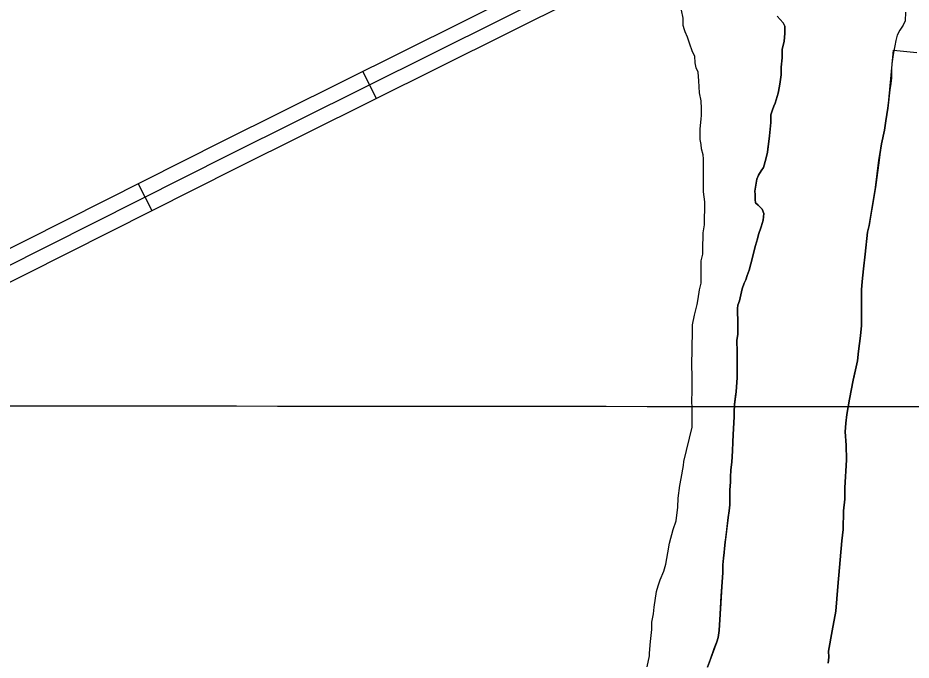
# Model space of a CAD drawing. Extents: x 3219052 to 3256913, y 800770 to 826146.
# Drawn here: x 3245028 to 3245918, y 818026 to 818666 of the extents above; entities that cross this region are included whole.
import ezdxf

# ---------------------------------------------------------------- set-up
doc = ezdxf.new("R2010")
doc.units = 0
for name, color, linetype in [('V-GRID-MAJR', 7, 'Continuous'), ('V-ROAD-CNTR', 7, 'Continuous'), ('V-SITE-VEGE', 7, 'Continuous'), ('V-TOPO-SHOR', 7, 'Continuous')]:
    doc.layers.add(name, color=color, linetype=linetype)

msp = doc.modelspace()

# ---------------------------------------------------------------- linework, layer by layer
at = {"layer": 'V-GRID-MAJR'}
msp.add_spline([(3223238.921, 818307.868), (3228474.772, 818299.872), (3233710.625, 818292.637), (3238946.4790000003, 818286.164), (3244182.3340000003, 818280.452), (3249418.1890000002, 818275.502), (3254654.045, 818271.314), (3254654.046, 818271.314)], degree=3, dxfattribs=at)
at = {"layer": 'V-ROAD-CNTR'}
for p, q in [((3245371.74721941, 818612.7377471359), (3245385.1341926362, 818585.8908008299)), ((3245148.138666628, 818500.7999710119), (3245161.6376396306, 818474.0090245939))]:
    msp.add_line(p, q, dxfattribs=at)
for points in [[(3243606.059750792, 817722.97752666), (3244044.145874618, 817943.1360863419), (3244645.06867277, 818247.334477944), (3245232.0664987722, 818543.08588644), (3245591.2137804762, 818722.1755282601)], [(3245577.072808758, 818698.3625758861), (3245238.7874853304, 818529.67591326), (3244651.830659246, 818233.945504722), (3244050.9008611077, 817929.743113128), (3243593.981774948, 817700.119572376), (3242969.126024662, 817384.22820416), (3242177.506607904, 816984.9560027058), (3241528.222906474, 816651.390669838), (3240737.452488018, 816256.9384587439), (3240705.323552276, 816243.823484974), (3240677.9566070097, 816235.17050228), (3240641.8006793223, 816223.6485253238)], [(3240649.4076641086, 816210.329551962), (3240682.4945979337, 816220.873530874), (3240710.427542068, 816229.7055132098), (3240743.643475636, 816243.2644860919), (3241534.9978929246, 816638.007696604), (3242184.311594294, 816971.5880294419), (3242975.88701114, 817370.8382309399), (3243600.733761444, 817686.724599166), (3244057.6558475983, 817916.3501399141), (3244658.5926457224, 818220.5565314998), (3245245.508471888, 818516.2659400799), (3245583.7667953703, 818684.9386027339)]]:
    msp.add_lwpolyline(points, dxfattribs=at)
at = {"layer": 'V-SITE-VEGE'}
for p, q in [((3245895.491, 818584.033), (3245900.131, 818633.873)), ((3245900.131, 818633.873), (3245923.3540000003, 818631.599)), ((3245894.632, 818576.219), (3245895.491, 818584.033)), ((3245892.664, 818563.344), (3245894.632, 818576.219)), ((3245891.1920000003, 818554.281), (3245892.664, 818563.344)), ((3245888.2630000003, 818540.4550000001), (3245891.1920000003, 818554.281)), ((3245886.785, 818529.963), (3245888.2630000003, 818540.4550000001)), ((3245885.801, 818524.2390000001), (3245886.785, 818529.963)), ((3245882.336, 818497.056), (3245885.801, 818524.2390000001)), ((3245879.889, 818483.228), (3245882.336, 818497.056)), ((3245875.961, 818459.385), (3245879.889, 818483.228)), ((3245874.499, 818452.711), (3245875.961, 818459.385)), ((3245872.0100000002, 818430.77), (3245874.499, 818452.711)), ((3245870.511, 818415.984), (3245872.0100000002, 818430.77)), ((3245869.022, 818403.581), (3245870.511, 818415.984)), ((3245868.504, 818394.9940000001), (3245869.022, 818403.581)), ((3245868.342, 818359.68), (3245868.504, 818394.9940000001)), ((3245867.341, 818349.1860000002), (3245868.342, 818359.68)), ((3245865.36, 818333.927), (3245867.341, 818349.1860000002)), ((3245864.363, 818324.385), (3245865.36, 818333.927)), ((3245859.98, 818305.316), (3245864.363, 818324.385)), ((3245856.552, 818286.241), (3245859.98, 818305.316)), ((3245853.617, 818270.985), (3245856.552, 818286.241)), ((3245852.624, 818262.398), (3245853.617, 818270.985)), ((3245852.108, 818253.813), (3245852.624, 818262.398)), ((3245852.999, 818240.446), (3245852.108, 818253.813)), ((3245853.4080000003, 818225.6510000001), (3245852.999, 818240.446)), ((3245851.85, 818197.978), (3245853.4080000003, 818225.6510000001)), ((3245851.799, 818186.5260000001), (3245851.85, 818197.978)), ((3245850.3140000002, 818175.078), (3245851.799, 818186.5260000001)), ((3245850.2260000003, 818156.4670000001), (3245850.3140000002, 818175.078)), ((3245848.7430000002, 818145.019), (3245850.2260000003, 818156.4670000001)), ((3245844.717, 818099.703), (3245848.7430000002, 818145.019)), ((3245842.693, 818074.8960000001), (3245844.717, 818099.703)), ((3245839.2630000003, 818055.345), (3245842.693, 818074.8960000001)), ((3245835.353, 818035.3200000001), (3245839.2630000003, 818055.345)), ((3245835.298, 818023.39), (3245835.802, 818029.115)), ((3245835.802, 818029.115), (3245835.353, 818035.3200000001))]:
    msp.add_line(p, q, dxfattribs=at)
for points in [[(3245705.62, 818386.196), (3245707.161, 818395.287), (3245708.6950000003, 818401.853), (3245708.715, 818408.926), (3245708.756, 818424.086), (3245710.292, 818430.652), (3245710.321, 818440.759), (3245710.841, 818446.3150000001), (3245710.855, 818451.873), (3245711.887, 818459.956), (3245711.906, 818466.019), (3245712.44, 818476.123), (3245712.4590000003, 818482.693), (3245710.97, 818492.804), (3245711.019, 818510.491), (3245711.062, 818525.65), (3245710.568, 818529.6950000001), (3245709.069, 818535.761), (3245708.576, 818539.808), (3245707.578, 818544.862), (3245707.607, 818555.473), (3245708.645, 818565.072), (3245709.161, 818569.113), (3245709.18, 818575.683), (3245708.697, 818583.262), (3245707.202, 818591.3520000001), (3245706.225, 818603.482), (3245705.7430000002, 818612.076), (3245703.734, 818616.123), (3245702.739, 818621.179), (3245702.252, 818627.7490000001), (3245700.242, 818632.304), (3245697.234, 818640.9010000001), (3245695.231, 818646.9720000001), (3245692.716, 818652.032), (3245692.216, 818654.056), (3245690.713, 818658.606), (3245690.734, 818665.6780000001), (3245689.241, 818673.772)], [(3245784.3370000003, 818667.876), (3245790.5100000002, 818661.166), (3245791.929, 818657.8200000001), (3245791.895, 818650.66), (3245791.38, 818642.55), (3245789.435, 818634.446), (3245789.398, 818626.334), (3245788.399, 818616.794), (3245788.364, 818609.159), (3245787.379, 818602.483), (3245786.881, 818598.1900000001), (3245785.417, 818591.037), (3245782.506, 818581.03), (3245781.063, 818578.1730000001), (3245779.613, 818574.362), (3245778.159, 818569.596), (3245778.124, 818561.961), (3245776.631, 818548.606), (3245776.127, 818542.88), (3245774.648, 818532.388), (3245773.184, 818525.2390000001), (3245770.759, 818517.137), (3245768.359, 818513.807), (3245765.953, 818509.522), (3245764.023, 818505.236), (3245762.059, 818493.314), (3245762.522, 818489.9720000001), (3245762.5, 818485.2000000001), (3245762.9620000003, 818481.858), (3245765.336, 818479.46), (3245769.614, 818475.6240000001), (3245771.025, 818471.321), (3245770.518, 818464.642), (3245768.576, 818457.97), (3245765.68, 818450.3470000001), (3245764.705, 818446.059), (3245762.7660000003, 818439.384), (3245760.822, 818431.76), (3245759.847, 818427.4670000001), (3245756.448, 818414.599), (3245754.514, 818409.359), (3245753.0640000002, 818405.0700000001), (3245751.617, 818401.736), (3245749.681, 818396.018), (3245746.7630000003, 818384.101), (3245745.313, 818379.812), (3245744.819, 818376.476), (3245744.793, 818370.748), (3245745.249, 818366.451), (3245745.233, 818362.633), (3245745.178, 818350.704), (3245744.197, 818344.982), (3245744.6180000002, 818333.0480000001), (3245744.504, 818307.755), (3245743.484, 818293.444), (3245741.995, 818281.0430000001), (3245741.483, 818273.41), (3245741.46, 818268.638), (3245740.424, 818250.985), (3245740.389, 818243.35), (3245739.8710000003, 818234.762), (3245739.343, 818223.31), (3245738.3540000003, 818215.679), (3245737.842, 818208.524), (3245737.821, 818203.752), (3245737.305, 818195.642), (3245737.235, 818180.849), (3245736.734, 818175.125), (3245735.749, 818168.446)], [(3245655.076, 818019.471), (3245657.128, 818030.583), (3245657.134, 818033.108), (3245658.179, 818044.729), (3245659.7290000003, 818056.853), (3245659.747, 818063.927), (3245661.287, 818072.514), (3245661.812, 818079.082), (3245664.382, 818094.7390000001), (3245665.914, 818100.2930000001), (3245667.952, 818106.351), (3245671.5130000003, 818114.932), (3245673.553, 818122.002), (3245675.605, 818133.112), (3245677.149, 818142.709), (3245680.723, 818156.343), (3245683.779, 818164.926), (3245685.333, 818178.563), (3245685.863, 818187.658), (3245687.416, 818200.286), (3245688.952, 818207.356), (3245691.008, 818219.984), (3245691.524, 818224.027), (3245699.7060000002, 818258.366), (3245699.757, 818277.568), (3245699.272, 818284.138), (3245699.804, 818294.243), (3245699.853, 818311.929), (3245699.366, 818317.4890000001), (3245699.386, 818325.577), (3245699.907, 818330.625), (3245699.988, 818360.4400000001), (3245702.036, 818370.035), (3245704.594, 818380.639), (3245705.62, 818386.196)], [(3245735.749, 818168.446), (3245732.773, 818143.645), (3245731.79, 818137.446), (3245731.771, 818133.628), (3245730.79, 818127.906), (3245730.282, 818121.228), (3245730.2460000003, 818113.115), (3245729.23, 818099.756), (3245727.669, 818072.086), (3245726.6410000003, 818055.8640000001), (3245725.654, 818048.712), (3245724.202, 818044.421), (3245715.019, 818019.172)]]:
    msp.add_lwpolyline(points, dxfattribs=at)
at = {"layer": 'V-TOPO-SHOR'}
for points in [[(3245912.251, 818671.582), (3245911.733, 818662.995), (3245909.806, 818658.709), (3245906.443, 818653.951), (3245904.0330000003, 818648.712), (3245902.577, 818643.4720000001), (3245901.6, 818638.2270000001), (3245900.1350000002, 818631.55), (3245898.6550000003, 818620.581), (3245898.151, 818614.859), (3245898.112, 818606.268), (3245897.608, 818600.5430000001), (3245896.625, 818594.344), (3245894.632, 818576.219), (3245892.664, 818563.344), (3245891.1920000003, 818554.281), (3245888.2630000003, 818540.4550000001), (3245886.785, 818529.963), (3245885.804, 818524.241), (3245882.336, 818497.056), (3245879.889, 818483.228), (3245877.431, 818467.968), (3245875.961, 818459.385), (3245874.499, 818452.711), (3245872.0100000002, 818430.77), (3245870.511, 818415.984), (3245869.022, 818403.581), (3245868.504, 818394.9940000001), (3245868.4590000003, 818384.973), (3245868.342, 818359.68), (3245867.341, 818349.186), (3245865.36, 818333.925), (3245864.363, 818324.385), (3245860.953, 818309.607), (3245859.98, 818305.316), (3245856.552, 818286.241), (3245853.617, 818270.985)], [(3245765.953, 818509.522), (3245768.359, 818513.807), (3245770.759, 818517.137), (3245773.184, 818525.2390000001), (3245774.648, 818532.388), (3245775.14, 818535.728), (3245776.127, 818542.88), (3245776.631, 818548.606), (3245778.124, 818561.961), (3245778.159, 818569.596), (3245779.613, 818574.362), (3245781.063, 818578.1730000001), (3245782.506, 818581.03), (3245785.417, 818591.039), (3245786.881, 818598.1900000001), (3245787.379, 818602.483), (3245788.364, 818609.159), (3245788.399, 818616.794), (3245789.398, 818626.334), (3245789.435, 818634.446), (3245790.4080000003, 818638.737), (3245791.38, 818642.55), (3245791.895, 818650.66), (3245791.927, 818657.8200000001), (3245790.5100000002, 818661.166), (3245784.3370000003, 818667.876)], [(3245715.019, 818019.172), (3245717.919, 818027.2710000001), (3245721.785, 818037.751), (3245724.202, 818044.421), (3245725.654, 818048.712), (3245726.6410000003, 818055.8640000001), (3245727.669, 818072.086), (3245728.708, 818090.215), (3245729.23, 818099.756), (3245730.2460000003, 818113.115), (3245730.282, 818121.228), (3245730.79, 818127.906), (3245731.771, 818133.628), (3245731.79, 818137.446), (3245732.773, 818143.645), (3245733.268, 818147.938), (3245734.264, 818156.523), (3245735.749, 818168.446), (3245736.734, 818175.125), (3245737.238, 818180.849), (3245737.281, 818189.915), (3245737.305, 818195.642), (3245737.821, 818203.752), (3245737.842, 818208.524), (3245738.3540000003, 818215.679), (3245739.343, 818223.31), (3245739.8710000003, 818234.762), (3245740.389, 818243.35), (3245740.424, 818250.985), (3245741.46, 818268.638), (3245741.483, 818273.41), (3245741.995, 818281.0430000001), (3245742.986, 818289.1510000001), (3245743.484, 818293.444), (3245744.504, 818307.755), (3245744.6180000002, 818333.0480000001), (3245744.197, 818344.982), (3245745.178, 818350.704), (3245745.233, 818362.633), (3245745.249, 818366.451), (3245744.793, 818370.748), (3245744.819, 818376.476), (3245745.313, 818379.812), (3245746.7630000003, 818384.101), (3245749.681, 818396.018), (3245751.617, 818401.736), (3245753.0640000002, 818405.0700000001), (3245754.514, 818409.359), (3245756.448, 818414.599), (3245759.847, 818427.4670000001), (3245760.822, 818431.76), (3245762.7660000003, 818439.384), (3245764.705, 818446.059), (3245765.68, 818450.3470000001), (3245768.578, 818457.97), (3245770.518, 818464.642), (3245771.025, 818471.321), (3245769.614, 818475.6240000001), (3245765.336, 818479.46), (3245762.9620000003, 818481.858), (3245762.5, 818485.2000000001), (3245762.522, 818489.9720000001), (3245762.059, 818493.314), (3245764.023, 818505.236), (3245765.953, 818509.522)], [(3245853.617, 818270.985), (3245852.624, 818262.398), (3245852.108, 818253.813), (3245853.001, 818240.446), (3245853.4080000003, 818225.6510000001), (3245851.85, 818197.978), (3245851.799, 818186.5260000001), (3245850.3140000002, 818175.078), (3245850.228, 818156.4670000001), (3245848.7430000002, 818145.019), (3245844.717, 818099.703), (3245842.693, 818074.8960000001), (3245839.2630000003, 818055.345), (3245835.353, 818035.3200000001), (3245835.802, 818029.115), (3245835.298, 818023.39)]]:
    msp.add_lwpolyline(points, dxfattribs=at)

doc.saveas('drawing.dxf')
